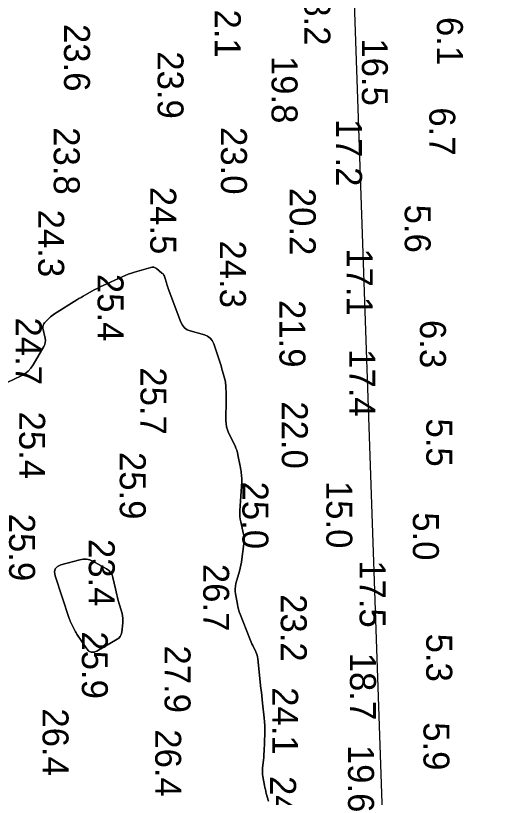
# Model space of a CAD drawing. Extents: x 1178573 to 1187098, y 693282 to 751751.
# Drawn here: x 1183929.1 to 1184157.7, y 749843.2 to 750219.8 of the extents above; entities that cross this region are included whole.
import ezdxf

# ---------------------------------------------------------------- set-up
doc = ezdxf.new("R2010")
doc.units = 0
for name, color, linetype in [('G-ANNO-PATT', 7, 'Continuous'), ('V-HYDS-MAJR', 7, 'Continuous'), ('V-HYDS-SOUN', 7, 'Continuous')]:
    doc.layers.add(name, color=color, linetype=linetype)

msp = doc.modelspace()

# ---------------------------------------------------------------- linework, layer by layer
at = {"layer": 'G-ANNO-PATT'}
for points in [[(1184123.8, 748210.03), (1184157.66, 748330.07), (1184109.72, 749719.65), (1184061.79, 751109.23), (1184061.85, 751109.87)], [(1183921.47, 750041.48), (1183931.86, 750046.36), (1183933.61, 750047.35), (1183935.15, 750048.56), (1183936.49, 750049.99), (1183937.62, 750051.65), (1183942.68, 750060.42), (1183943.13, 750061.37), (1183943.38, 750062.36), (1183943.45, 750063.37), (1183943.32, 750064.42), (1183942.29, 750069.21), (1183942.22, 750069.97), (1183942.33, 750070.67), (1183942.62, 750071.32), (1183943.09, 750071.91), (1183945.35, 750074.18), (1183945.92, 750074.73), (1183946.53, 750075.25), (1183947.17, 750075.73), (1183947.83, 750076.17), (1183958.53, 750082.86), (1183959.56, 750083.49), (1183960.6, 750084.12), (1183961.66, 750084.73), (1183962.72, 750085.33), (1183966.97, 750087.7), (1183968.04, 750088.28), (1183969.12, 750088.84), (1183970.21, 750089.38), (1183971.31, 750089.89), (1183980.36, 750094.01), (1183981.83, 750094.65), (1183983.33, 750095.23), (1183984.85, 750095.77), (1183986.4, 750096.24), (1183994.18, 750098.51), (1183994.92, 750098.64), (1183995.63, 750098.59), (1183996.3, 750098.36), (1183996.93, 750097.96), (1183999.58, 750095.84), (1184000.07, 750095.39), (1184000.47, 750094.88), (1184000.78, 750094.31), (1184001, 750093.68), (1184001.71, 750091.05), (1184001.9, 750090.4), (1184002.1, 750089.75), (1184002.31, 750089.1), (1184002.54, 750088.46), (1184008.62, 750072.14), (1184009.37, 750070.65), (1184010.38, 750069.44), (1184011.67, 750068.53), (1184013.22, 750067.92), (1184019.98, 750066.03), (1184021.53, 750065.41), (1184022.79, 750064.49), (1184023.77, 750063.28), (1184024.47, 750061.76), (1184027.55, 750052.53), (1184027.86, 750051.54), (1184028.17, 750050.55), (1184028.46, 750049.56), (1184028.73, 750048.56), (1184029.92, 750044.07), (1184030.1, 750043.31), (1184030.23, 750042.54), (1184030.32, 750041.76), (1184030.36, 750040.98), (1184030.44, 750037.83), (1184030.46, 750037.04), (1184030.47, 750036.26), (1184030.47, 750035.47), (1184030.46, 750034.68), (1184030.35, 750024.84), (1184030.42, 750023.3), (1184030.66, 750021.8), (1184031.08, 750020.33), (1184031.67, 750018.91), (1184034.74, 750012.52), (1184035.19, 750011.49), (1184035.58, 750010.44), (1184035.91, 750009.36), (1184036.16, 750008.26), (1184037.23, 750002.83), (1184037.35, 750002.21), (1184037.45, 750001.59), (1184037.55, 750000.96), (1184037.63, 750000.34), (1184037.93, 749997.84), (1184038, 749997.21), (1184038.03, 749996.59), (1184038.03, 749995.96), (1184038.01, 749995.33), (1184037.09, 749981.25), (1184037.06, 749979.91), (1184037.11, 749978.58), (1184037.27, 749977.26), (1184037.52, 749975.94), (1184038.71, 749970.7), (1184038.95, 749969.39), (1184039.07, 749968.07), (1184039.08, 749966.74), (1184038.97, 749965.41), (1184038.04, 749957.96), (1184037.83, 749956.51), (1184037.57, 749955.07), (1184037.26, 749953.65), (1184036.89, 749952.23), (1184035.2, 749946.22), (1184034.93, 749945), (1184034.8, 749943.76), (1184034.82, 749942.52), (1184034.97, 749941.28), (1184035.87, 749936.28), (1184036.13, 749935.04), (1184036.44, 749933.82), (1184036.81, 749932.61), (1184037.25, 749931.42), (1184041.86, 749919.63), (1184042.19, 749918.82), (1184042.53, 749918.02), (1184042.88, 749917.23), (1184043.25, 749916.45), (1184044.76, 749913.32), (1184045.1, 749912.53), (1184045.37, 749911.72), (1184045.57, 749910.89), (1184045.7, 749910.03), (1184047.23, 749895.66), (1184047.42, 749893.88), (1184047.61, 749892.11), (1184047.8, 749890.34), (1184048, 749888.56), (1184048.79, 749881.47), (1184048.96, 749879.69), (1184049.06, 749877.92), (1184049.09, 749876.14), (1184049.06, 749874.35), (1184048.73, 749865.25), (1184048.68, 749864.25), (1184048.62, 749863.24), (1184048.54, 749862.24), (1184048.44, 749861.24), (1184048, 749857.23), (1184047.93, 749856.23), (1184047.93, 749855.24), (1184048, 749854.24), (1184048.14, 749853.25), (1184048.93, 749848.94), (1184049.12, 749847.97), (1184049.33, 749847.02), (1184049.55, 749846.06), (1184049.8, 749845.11), (1184050.83, 749841.32)], [(1183979.95, 749921.7), (1183980.19, 749922.76), (1183980.7, 749927.3), (1183980.77, 749928.42), (1183980.73, 749929.54), (1183980.58, 749930.65), (1183980.33, 749931.75), (1183978.52, 749938.13), (1183978.15, 749939.5), (1183977.79, 749940.87), (1183977.46, 749942.24), (1183977.15, 749943.62), (1183975.93, 749949.14), (1183975.51, 749950.44), (1183974.86, 749951.56), (1183973.98, 749952.51), (1183972.86, 749953.29), (1183966.33, 749956.96), (1183964.82, 749957.63), (1183963.26, 749957.99), (1183961.66, 749958.01), (1183960.03, 749957.72), (1183950.94, 749955.19), (1183949.22, 749954.43), (1183948.18, 749953.31), (1183947.82, 749951.82), (1183948.16, 749949.97), (1183954.96, 749929.45), (1183955.19, 749928.79), (1183955.45, 749928.13), (1183955.72, 749927.48), (1183956.02, 749926.84), (1183957.25, 749924.3), (1183957.57, 749923.67), (1183957.91, 749923.05), (1183958.27, 749922.45), (1183958.65, 749921.85), (1183963.42, 749914.8), (1183964.41, 749913.7), (1183965.52, 749913.15), (1183966.77, 749913.16), (1183968.14, 749913.71), (1183977.96, 749919.36), (1183978.84, 749920), (1183979.5, 749920.78), (1183979.95, 749921.7)]]:
    msp.add_lwpolyline(points, dxfattribs=at)
at = {"layer": 'V-HYDS-MAJR'}
msp.add_lwpolyline([(1184050.83, 749841.32), (1184049.8, 749845.11), (1184049.55, 749846.06), (1184049.33, 749847.02), (1184049.12, 749847.97), (1184048.93, 749848.94), (1184048.14, 749853.25), (1184048, 749854.24), (1184047.93, 749855.24), (1184047.93, 749856.23), (1184048, 749857.23), (1184048.44, 749861.24), (1184048.54, 749862.24), (1184048.62, 749863.24), (1184048.68, 749864.25), (1184048.73, 749865.25), (1184049.06, 749874.35), (1184049.09, 749876.14), (1184049.06, 749877.92), (1184048.96, 749879.69), (1184048.79, 749881.47), (1184048, 749888.56), (1184047.8, 749890.34), (1184047.61, 749892.11), (1184047.42, 749893.88), (1184047.23, 749895.66), (1184045.7, 749910.03), (1184045.57, 749910.89), (1184045.37, 749911.72), (1184045.1, 749912.53), (1184044.76, 749913.32), (1184043.25, 749916.45), (1184042.88, 749917.23), (1184042.53, 749918.02), (1184042.19, 749918.82), (1184041.86, 749919.63), (1184037.25, 749931.42), (1184036.81, 749932.61), (1184036.44, 749933.82), (1184036.13, 749935.04), (1184035.87, 749936.28), (1184034.97, 749941.28), (1184034.82, 749942.52), (1184034.8, 749943.76), (1184034.93, 749945), (1184035.2, 749946.22), (1184036.89, 749952.23), (1184037.26, 749953.65), (1184037.57, 749955.07), (1184037.83, 749956.51), (1184038.04, 749957.96), (1184038.97, 749965.41), (1184039.08, 749966.74), (1184039.07, 749968.07), (1184038.95, 749969.39), (1184038.71, 749970.7), (1184037.52, 749975.94), (1184037.27, 749977.26), (1184037.11, 749978.58), (1184037.06, 749979.91), (1184037.09, 749981.25), (1184038.01, 749995.33), (1184038.03, 749995.96), (1184038.03, 749996.59), (1184038, 749997.21), (1184037.93, 749997.84), (1184037.63, 750000.34), (1184037.55, 750000.96), (1184037.45, 750001.59), (1184037.35, 750002.21), (1184037.23, 750002.83), (1184036.16, 750008.26), (1184035.91, 750009.36), (1184035.58, 750010.44), (1184035.19, 750011.49), (1184034.74, 750012.52), (1184031.67, 750018.91), (1184031.08, 750020.33), (1184030.66, 750021.8), (1184030.42, 750023.3), (1184030.35, 750024.84), (1184030.46, 750034.68), (1184030.47, 750035.47), (1184030.47, 750036.26), (1184030.46, 750037.04), (1184030.44, 750037.83), (1184030.36, 750040.98), (1184030.32, 750041.76), (1184030.23, 750042.54), (1184030.1, 750043.31), (1184029.92, 750044.07), (1184028.73, 750048.56), (1184028.46, 750049.56), (1184028.17, 750050.55), (1184027.86, 750051.54), (1184027.55, 750052.53), (1184024.47, 750061.76), (1184023.77, 750063.28), (1184022.79, 750064.49), (1184021.53, 750065.41), (1184019.98, 750066.03), (1184013.22, 750067.92), (1184011.67, 750068.53), (1184010.38, 750069.44), (1184009.37, 750070.65), (1184008.62, 750072.14), (1184002.54, 750088.46), (1184002.31, 750089.1), (1184002.1, 750089.75), (1184001.9, 750090.4), (1184001.71, 750091.05), (1184001, 750093.68), (1184000.78, 750094.31), (1184000.47, 750094.88), (1184000.07, 750095.39), (1183999.58, 750095.84), (1183996.93, 750097.96), (1183996.3, 750098.36), (1183995.63, 750098.59), (1183994.92, 750098.64), (1183994.18, 750098.51), (1183986.4, 750096.24), (1183984.85, 750095.77), (1183983.33, 750095.23), (1183981.83, 750094.65), (1183980.36, 750094.01), (1183971.31, 750089.89), (1183970.21, 750089.38), (1183969.12, 750088.84), (1183968.04, 750088.28), (1183966.97, 750087.7), (1183962.72, 750085.33), (1183961.66, 750084.73), (1183960.6, 750084.12), (1183959.56, 750083.49), (1183958.53, 750082.86), (1183947.83, 750076.17), (1183947.17, 750075.73), (1183946.53, 750075.25), (1183945.92, 750074.73), (1183945.35, 750074.18), (1183943.09, 750071.91), (1183942.62, 750071.32), (1183942.33, 750070.67), (1183942.22, 750069.97), (1183942.29, 750069.21), (1183943.32, 750064.42), (1183943.45, 750063.37), (1183943.38, 750062.36), (1183943.13, 750061.37), (1183942.68, 750060.42), (1183937.62, 750051.65), (1183936.49, 750049.99), (1183935.15, 750048.56), (1183933.61, 750047.35), (1183931.86, 750046.36), (1183921.47, 750041.48)], dxfattribs=at)
msp.add_lwpolyline([(1183979.5, 749920.78), (1183978.84, 749920), (1183977.96, 749919.36), (1183968.14, 749913.71), (1183966.77, 749913.16), (1183965.52, 749913.15), (1183964.41, 749913.7), (1183963.42, 749914.8), (1183958.65, 749921.85), (1183958.27, 749922.45), (1183957.91, 749923.05), (1183957.57, 749923.67), (1183957.25, 749924.3), (1183956.02, 749926.84), (1183955.72, 749927.48), (1183955.45, 749928.13), (1183955.19, 749928.79), (1183954.96, 749929.45), (1183948.16, 749949.97), (1183947.82, 749951.82), (1183948.18, 749953.31), (1183949.22, 749954.43), (1183950.94, 749955.19), (1183960.03, 749957.72), (1183961.66, 749958.01), (1183963.26, 749957.99), (1183964.82, 749957.63), (1183966.33, 749956.96), (1183972.86, 749953.29), (1183973.98, 749952.51), (1183974.86, 749951.56), (1183975.51, 749950.44), (1183975.93, 749949.14), (1183977.15, 749943.62), (1183977.46, 749942.24), (1183977.79, 749940.87), (1183978.15, 749939.5), (1183978.52, 749938.13), (1183980.33, 749931.75), (1183980.58, 749930.65), (1183980.73, 749929.54), (1183980.77, 749928.42), (1183980.7, 749927.3), (1183980.19, 749922.76), (1183979.95, 749921.7)], close=True, dxfattribs=at)

# ---------------------------------------------------------------- texts
at = {"layer": 'V-HYDS-SOUN'}
for s, p in [('18.2 ', (1184068.12, 750237.98)), ('22.1 ', (1184025, 750232.1)), ('6.1', (1184131.95, 750219.19)), ('23.6 ', (1183952.42, 750215.83)), ('16.5 ', (1184095.8, 750208.89)), ('23.9 ', (1183997.44, 750202.65)), ('19.8 ', (1184052.33, 750200.45)), ('6.7', (1184128.28, 750175.65)), ('17.2 ', (1184083.38, 750170.1)), ('23.8 ', (1183947.47, 750166.1)), ('23.0 ', (1184027.97, 750166.17)), ('24.5 ', (1183993.93, 750137.37)), ('20.2 ', (1184061.07, 750136.89)), ('5.6', (1184116.44, 750128.8)), ('24.3 ', (1183939.98, 750126.37)), ('24.3 ', (1184027.48, 750111.54)), ('17.1 ', (1184088.52, 750107.76)), ('25.4 ', (1183968.56, 750095.44)), ('21.9 ', (1184056.13, 750082.83)), ('24.7 ', (1183929.19, 750074.43)), ('6.3', (1184123.78, 750073.22)), ('17.4 ', (1184089.72, 750059.18)), ('25.7 ', (1183989.23, 750050.38)), ('22.0 ', (1184057.27, 750034.02)), ('25.4 ', (1183930.83, 750029.1)), ('5.5', (1184126.84, 750025.77)), ('25.9 ', (1183979.26, 750009.63)), ('25.0 ', (1184038.28, 749995.37)), ('15.0 ', (1184078.7, 749995.7)), ('5.0', (1184120.37, 749980.58)), ('25.9 ', (1183925.98, 749979.88)), ('23.4 ', (1183964.33, 749967.71)), ('26.7 ', (1184019.41, 749955.73)), ('17.5 ', (1184094.72, 749957.48)), ('23.2 ', (1184056.77, 749941.13)), ('25.9 ', (1183960.99, 749923.18)), ('5.3', (1184126.8, 749922.11)), ('27.9 ', (1184000.82, 749916.42)), ('18.7 ', (1184090.08, 749912.91)), ('24.1 ', (1184052.63, 749896.31)), ('26.4 ', (1183942.08, 749886.09)), ('5.9', (1184125.46, 749879.43)), ('26.4 ', (1183996.31, 749876.01)), ('19.6 ', (1184089.16, 749868.52)), ('24.9 ', (1184051.64, 749853.5))]:
    msp.add_text(s, height=12.5, rotation=270, dxfattribs=at).set_placement(p)

doc.saveas('drawing.dxf')
